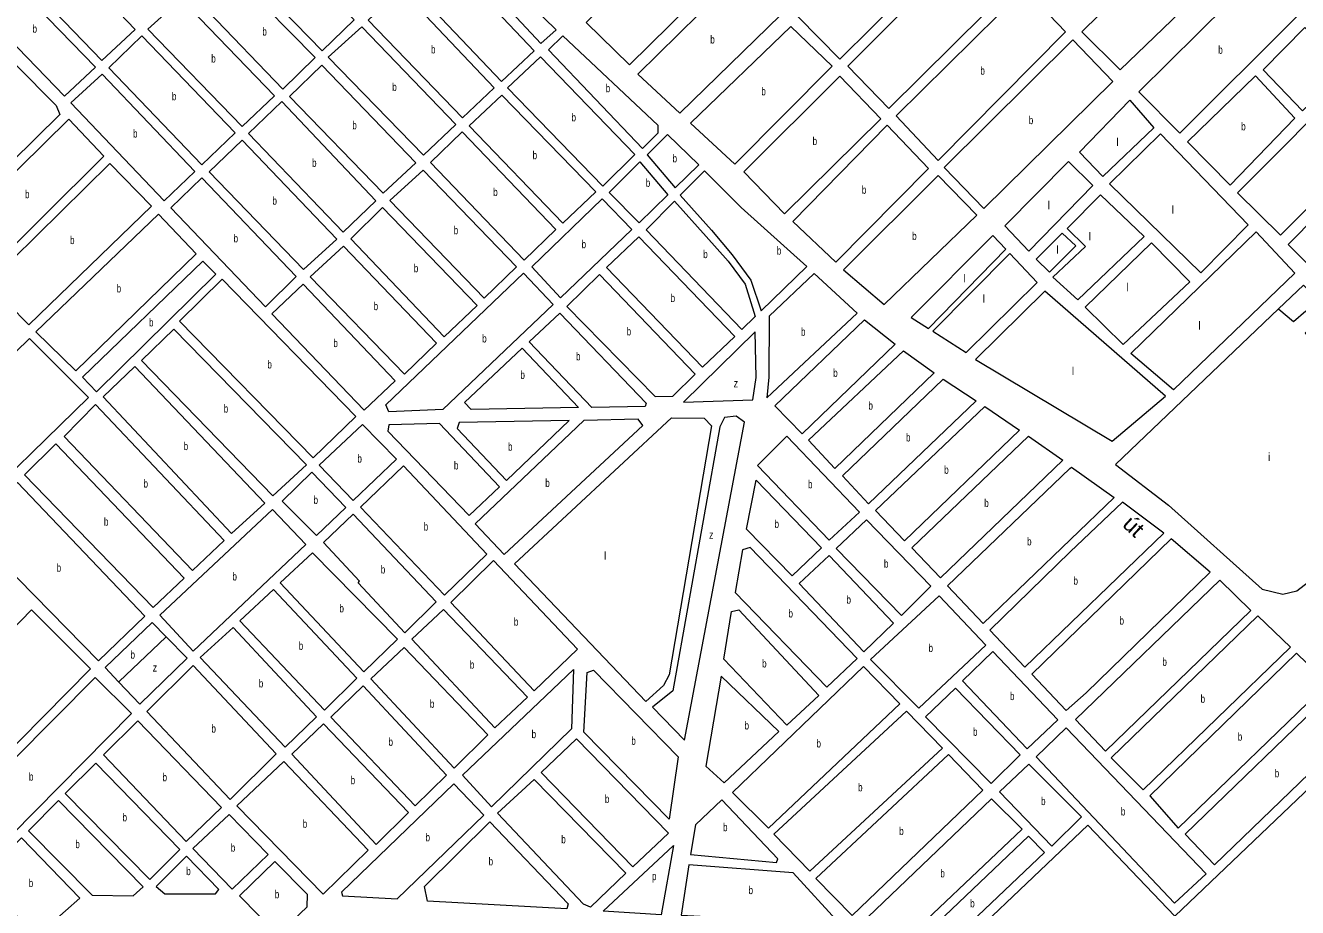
# Model space of a CAD drawing. Extents: x 639657 to 671642, y 222838 to 252123.
# Drawn here: x 655695 to 657284, y 232099 to 233201 of the extents above; entities that cross this region are included whole.
import ezdxf
from ezdxf.enums import TextEntityAlignment as Align

# ---------------------------------------------------------------- set-up
doc = ezdxf.new("R2010")
doc.units = 0
doc.header["$LTSCALE"] = 4
doc.layers.add('1', color=7, linetype='Continuous', lineweight=13)
doc.layers.add('21', color=7, linetype='Continuous', lineweight=13)
doc.layers.add('22', color=7, linetype='Continuous')
doc.layers.add('7', color=7, linetype='Continuous')

msp = doc.modelspace()

# ---------------------------------------------------------------- linework, layer by layer
at = {"layer": '1'}
for p, q in [((656471.413, 233039.264), (656506.489, 232998.318)), ((656462.585, 233030.488), (656497.55, 232989.641)), ((656470.3, 232945.82), (656505.698, 232981.47)), ((656589.17, 232973.8), (656671.26, 232899.87)), ((656589.85, 232821.08), (656470.3, 232945.82)), ((656823.254, 232822.514), (656919.694, 232921.373)), ((656828.647, 232819.063), (656924.549, 232916.216)), ((656671.26, 232899.87), (656614.046, 232844.497)), ((656606.565, 232837.257), (656589.85, 232821.08)), ((656828.647, 232819.063), (656870.06, 232792.56))]:
    msp.add_line(p, q, dxfattribs=at)
for points in [[(656712.19, 233158.79), (656660.4, 233211.76), (656820.37, 233372.44), (656873.77, 233319.48)], [(657062.53, 233145.65), (657212.9, 233290.71), (657163.8, 233339.94), (657014.52, 233193.26)], [(655714.35, 233318.86), (655672.35, 233279.67), (655790.42, 233157.3), (655831.99, 233196.06)], [(656105.75, 233207.93), (655987.68, 233330.74), (655946.76, 233291.33), (656065.68, 233169.38)], [(656395.52, 233204.84), (656449.52, 233151.83), (656575.78, 233276.43), (656521.83, 233331.54)], [(656338.78, 233178.43), (656223.09, 233302.75), (656235.58, 233315.17), (656357.73, 233195.56)], [(656773.7, 233097.26), (656722.44, 233150.24), (656881.87, 233309.84), (656934.21, 233256.87)], [(656289.46, 233131.11), (656172.69, 233254.56), (656212.75, 233293.75), (656330.38, 233169.44)], [(655663.73, 233271.31), (655626.89, 233233.39), (655743.47, 233112.75), (655782.24, 233148.94)], [(656056.85, 233161.03), (655963.85, 233255.61), (655923.36, 233218.14), (656016.57, 233121.4)], [(656459.99, 233140.08), (656512.31, 233091.36), (656638.36, 233213.83), (656587.11, 233265.73)], [(657233.96, 233265.01), (657283.07, 233212.03), (657137.01, 233066.45), (657085.75, 233118.35)], [(656241, 233085.72), (656122.93, 233207.66), (656163.86, 233246.64), (656280.63, 233123.19)], [(656835.21, 233032.51), (656782.87, 233088.17), (656942.84, 233246.7), (656994.11, 233193.19)], [(656005.81, 233113.06), (655889.24, 233234.56), (655847.68, 233196.44), (655965.75, 233074.93)], [(656192.11, 233039.03), (656073.18, 233161.41), (656114.96, 233199.52), (656232.6, 233077.15)], [(656525.92, 233079.04), (656580.97, 233027.74), (656702.56, 233150.16), (656651.31, 233199.91)], [(657241.22, 233145.674), (657290.219, 233094.27), (657344.75, 233146.465), (657293.38, 233198.66)], [(655915.14, 233026.96), (655799.21, 233148.03), (655840.35, 233188.3), (655956.92, 233066.8)], [(656465.62, 233047.44), (656348.43, 233170.46), (656366.09, 233188.02), (656485.03, 233076.37), (656485.01, 233066.49)], [(656842.77, 233023.41), (656892.41, 232972.58), (657053.46, 233131.11), (657003.28, 233183.02)], [(656416.3, 233000.33), (656456.36, 233039.73), (656338.31, 233162.11), (656297.17, 233123.14)], [(655586.18, 232940.69), (655527.89, 233000.15), (655682.34, 233152.45), (655733.34, 233101.18), (655737.83, 233089.99)], [(656141.92, 232991.49), (656024.71, 233112.35), (656065.21, 233151.33), (656182.41, 233029.39)], [(655867.97, 232981.99), (655751.4, 233104.35), (655790.59, 233140.11), (655906.3, 233018.61)], [(656643.14, 232965.56), (656592.48, 233018), (656712.28, 233137.84), (656763.54, 233084.33)], [(657146.72, 233055.74), (657200.13, 233001.7), (657280.91, 233085.27), (657231.8, 233138.25)], [(657209.31, 232992.07), (657262.71, 232939.1), (657409.85, 233085.77), (657356.43, 233139.81)], [(656366.12, 232954.08), (656407.47, 232993.05), (656289.84, 233113.92), (656249.35, 233075.59)], [(656091.74, 232942.88), (655973.68, 233066.1), (656015.03, 233105.94), (656132.66, 232981.85)], [(657104.74, 233073.3), (657041.06, 233012.36), (657011.74, 233042.93), (657074.51, 233107.56)], [(655594.97, 232932.29), (655748.98, 233083.94), (655792.91, 233037.85), (655640.41, 232886.62)], [(656318.1, 232907.83), (656357.51, 232946.16), (656240.52, 233068.1), (656200.89, 233029.77)], [(656707.34, 232905.26), (656653.81, 232956.1), (656771.63, 233076.31), (656822.9, 233022.26)], [(657222.37, 232951.84), (657163.52, 232891.99), (657049.16, 233003.26), (657112.83, 233065.81)], [(657324.77, 232874.35), (657272.43, 232927.32), (657419.02, 233075.6), (657471.35, 233023.16)], [(656042.42, 232896.2), (655924.35, 233018.13), (655965.71, 233057.96), (656083.77, 232934.1)], [(657028.22, 233001.03), (656998.01, 233030.99), (656918.29, 232950.66), (656948.51, 232919.08)], [(655699.13, 232827.17), (655852.27, 232975.16), (655800.41, 233028.59), (655647.69, 232878.65)], [(656308.41, 232899.48), (656267.92, 232860.3), (656150.28, 232982.23), (656191.63, 233020.13)], [(655994.82, 232849.51), (655876.32, 232973.16), (655915.09, 233010.64), (656032.95, 232887.42)], [(656716.81, 232895.92), (656767.73, 232852.32), (656883.31, 232963.95), (656835.29, 233013.71)], [(656452.25, 232946.09), (656363.52, 232860.87), (656327.31, 232899.43), (656415.19, 232984.65)], [(656101.39, 232934.48), (656217.95, 232812.12), (656259.08, 232851.3), (656141.02, 232973.45)], [(655757.85, 232769.44), (655707.91, 232818.12), (655861.05, 232965.47), (655908.19, 232915.93)], [(656420.98, 232898.71), (656461.04, 232937.04), (656581.02, 232812.3), (656540.54, 232773.98)], [(656990.093, 232941.365), (656957.68, 232908.92), (656974.115, 232892.734), (657007.081, 232925.724)], [(657129.21, 232745.76), (657075.83, 232791.21), (657232.61, 232943.28), (657280.64, 232891.37)], [(656050.56, 232886.94), (656168.63, 232765.44), (656208.26, 232804.2), (656092.13, 232925.27)], [(657149.6, 232880.66), (657066.11, 232802.45), (657018.64, 232849), (657101.58, 232929.35)], [(655783.78, 232743.37), (655766.21, 232761.46), (655916.55, 232906.66), (655932.83, 232890.51)], [(656148.75, 232718.46), (656144.9, 232726.85), (656317.19, 232891.51), (656354.05, 232852.52), (656216.43, 232721.05)], [(656371.23, 232850.11), (656481.58, 232737.65), (656503.71, 232738.01), (656531.71, 232765.2), (656412.15, 232889.93)], [(656733.84, 232841.68), (656680.05, 232891.04), (656623.84, 232837.73), (656623.64, 232761.69), (656621.21, 232735.71)], [(655887.14, 232831.57), (656054.29, 232660.97), (656107.7, 232712.57), (655940.55, 232884.04)], [(656002.75, 232840.68), (656118.03, 232720.49), (656156.58, 232757.1), (656041.95, 232877.94)], [(657119.03, 232737.67), (656968.59, 232869.21), (656881.92, 232783.48), (657052.65, 232681.55)], [(656470.39, 232729.31), (656469.3, 232725.01), (656402.48, 232723.5), (656324.28, 232805.79), (656362.4, 232841.76)], [(656665.14, 232690.69), (656631.28, 232725.59), (656743.06, 232833.27), (656781.43, 232802.87)], [(655613.64, 232580.4), (655541.85, 232655.77), (655699.94, 232809.98), (655773.67, 232736.31)], [(655839.75, 232782.52), (656004.11, 232613.22), (656045.89, 232652.19), (655880.24, 232821.49)], [(656516.905, 232730.457), (656603.44, 232733.297), (656607.838, 232761.17), (656606.372, 232818.385)], [(656251.66, 232721.16), (656243.31, 232729.78), (656315.45, 232797.87), (656385.73, 232723.55)], [(656706.27, 232647.39), (656673.07, 232682.72), (656791.72, 232794.67), (656830.1, 232767.06)], [(655792.15, 232736.9), (655831.35, 232774.81), (655993.77, 232604.01), (655952.43, 232566.12)], [(656748.05, 232603.45), (656715.7, 232638.34), (656841.25, 232759.08), (656882.86, 232732.1)], [(655743.04, 232687.64), (655782.46, 232727.48), (655943.17, 232557.34), (655903.54, 232519.87)], [(656478.478, 232349.238), (656518.409, 232307.853), (656593.178, 232705.423), (656582.915, 232712.758), (656568.255, 232711.291), (656562.391, 232699.554), (656503.749, 232369.469)], [(656793.26, 232556.92), (656756.84, 232595.04), (656893.58, 232724.76), (656936.68, 232695.2)], [(656061.78, 232651.49), (656116.05, 232702.45), (656158.27, 232659.16), (656104.21, 232607.34)], [(656212.09, 232703.67), (656148.71, 232701.93), (656147.61, 232693.98), (656249.39, 232588.87), (656287.3, 232624.41)], [(656374.08, 232707.26), (656236.8, 232704.89), (656234.42, 232697.37), (656295.91, 232632.33)], [(656460.45, 232708.93), (656392.35, 232707.64), (656256.89, 232578.54), (656293.1, 232539.98), (656466.02, 232701.4)], [(656469.87, 232356.26), (656305.96, 232528.35), (656501.92, 232710.95), (656542.74, 232710.4), (656551.95, 232700.7), (656499.17, 232389.46), (656492.05, 232376.17)], [(656699.17, 232557.85), (656609.4, 232651.34), (656646.01, 232687.74), (656736.85, 232592.96)], [(656838.25, 232510.81), (656802.26, 232548.51), (656947.84, 232687.86), (656990.94, 232657.87)], [(655693.72, 232639.67), (655732.7, 232678.43), (655893.21, 232510.45), (655854.23, 232473.62)], [(656271.19, 232540.48), (656218.21, 232489.09), (656113.43, 232599.37), (656167.05, 232650.75)], [(656015.69, 232606.74), (656052.74, 232642.71), (656094.95, 232598.56), (656058.34, 232563.88)], [(657055.14, 232611.17), (656891.38, 232453.74), (656847.04, 232500.69), (656999.55, 232647.56), (657001.93, 232649)], [(655625.22, 232570.7), (655685.1, 232630.03), (655844.1, 232462.91), (655785.96, 232407.02)], [(656652.65, 232513.33), (656595.66, 232571.49), (656607.85, 232633.09), (656689.26, 232548.44)], [(657065.3, 232605.23), (657000.22, 232543.27), (656899.74, 232445.34), (656943.66, 232399.24), (657117.22, 232566.75)], [(655862.58, 232464.15), (656003.42, 232596.04), (656045.21, 232552.32), (655904.58, 232419.14)], [(656207.87, 232480.75), (656168.89, 232441.99), (656110.61, 232504.45), (656112.34, 232506.59), (656067.13, 232555.04), (656104.17, 232590.59)], [(656789.37, 232463.72), (656707.95, 232547.52), (656745.64, 232583.48), (656826.2, 232500.33)], [(657126.1, 232559.73), (656952.23, 232390.41), (656995.08, 232345.18), (657019.97, 232367.17), (657174.82, 232517.99)], [(656159.64, 232434.07), (656117.64, 232393.39), (656013.07, 232504.52), (656053.56, 232541.98)], [(656581.5, 232492.72), (656695.91, 232374.04), (656734.03, 232410.21), (656600.33, 232548.71), (656590.87, 232545.95)], [(656742.42, 232418.56), (656779.25, 232454.09), (656699.12, 232538.74), (656661.44, 232503.64)], [(656330.27, 232369.57), (656384.53, 232421.81), (656279.54, 232532.51), (656226.13, 232479.84)], [(657186.95, 232507.77), (657006.58, 232333.79), (657044.1, 232294.12), (657225.96, 232470.05)], [(656108.81, 232385.47), (656068.32, 232345.43), (655962.9, 232456.99), (656004.68, 232496.38)], [(656810.99, 232348.12), (656750.78, 232408.65), (656836.26, 232488.27), (656894.54, 232426.88)], [(655507.39, 232269.93), (655570.79, 232189.44), (655776.05, 232397.17), (655702.54, 232470.83)], [(656281.39, 232323.33), (656322.3, 232361.86), (656217.3, 232471.49), (656177.68, 232434.02)], [(656646.17, 232326.95), (656567.32, 232409.22), (656576.92, 232468.68), (656586.17, 232470.8), (656686, 232363.76)], [(657275.36, 232424.02), (657234.62, 232463.24), (657051.27, 232285.8), (657091.38, 232246.14)], [(656058.64, 232337.09), (656019.44, 232299.19), (655913.16, 232411.17), (655954.5, 232448.63)], [(656230.56, 232273.02), (656272.56, 232314.55), (656167.99, 232423.96), (656126.43, 232384.56)], [(656903.54, 232418.91), (656865.42, 232382.31), (656946.41, 232297.23), (656984.52, 232333.61)], [(657322.18, 232378.84), (657282.95, 232416.56), (657099.83, 232238.26), (657135.21, 232198.14)], [(656008.25, 232290.85), (655950.75, 232233.89), (655846.39, 232343.71), (655904.54, 232401.1)], [(656240.85, 232264.18), (656379.53, 232396.48), (656376.98, 232322.18), (656277.27, 232224.56)], [(656404.45, 232395.33), (656510.52, 232286.99), (656499.15, 232209.08), (656392.65, 232317.84), (656396.71, 232392.56)], [(656578.08, 232242.77), (656623.08, 232197.96), (656787.16, 232353.35), (656741.95, 232399.88)], [(655827.48, 232341.4), (655617.05, 232128.54), (655577.43, 232180.61), (655782.04, 232386.42)], [(656544.86, 232275.72), (656568.01, 232254.82), (656636.27, 232319.03), (656564.05, 232387.97)], [(656181.68, 232226.13), (656220.87, 232264.24), (656116.74, 232375.79), (656076.25, 232336.61)], [(656857.02, 232373.1), (656819.34, 232337.36), (656901.19, 232253.78), (656937.58, 232289.74)], [(657369.63, 232334.73), (657330.63, 232371.17), (657143.87, 232190.47), (657180.53, 232152.08)], [(655792.54, 232289.53), (655895.84, 232181.22), (655939.98, 232224.04), (655835.4, 232332.15)], [(656629.93, 232190.43), (656674.93, 232144.12), (656840.51, 232298), (656795.51, 232344.09)], [(656133.01, 232177.75), (656173.28, 232217.78), (656067.42, 232328.26), (656027.8, 232290.58)], [(657169.87, 232140.82), (656994.93, 232323.4), (656957.77, 232287.32), (657130.37, 232104.4)], [(656339.25, 232267.54), (656383.4, 232309.5), (656498.25, 232191.9), (656453.89, 232149.74)], [(656682.43, 232135.3), (656727.64, 232088.78), (656891.07, 232245.44), (656848.01, 232290.03)], [(655744.52, 232241.35), (655850.17, 232133.9), (655887.86, 232171.37), (655782.85, 232279.25)], [(655959.11, 232225.92), (656066.9, 232115.67), (656123.11, 232170.69), (656017.68, 232281.37)], [(656977.03, 232175.6), (657014.45, 232212.1), (656948.51, 232278.11), (656911.9, 232243.44)], [(656090.96, 232113.66), (656159.27, 232109.81), (656267.58, 232214.28), (656230.08, 232253.48), (656089.68, 232117.96)], [(656284.77, 232216.59), (656330.42, 232258.76), (656445.06, 232141.6), (656400.92, 232099.44), (656392.12, 232103.11)], [(655698.64, 232194.66), (655778.15, 232114.13), (655829.29, 232113.56), (655841.77, 232124.69), (655736.12, 232232.57)], [(656532, 232202.11), (656525.9, 232164.98), (656633.28, 232155.2), (656635.01, 232159.92), (656564.73, 232233.36)], [(656737.92, 232077.58), (656773.05, 232038.39), (656939.93, 232196.97), (656902, 232234.67)], [(655998.27, 232165.04), (655949.2, 232215.21), (655903.98, 232172.82), (655953.27, 232122.01)], [(656193.25, 232125.17), (656275.08, 232205.89), (656372.79, 232103.6), (656371.27, 232097.16), (656197.28, 232106.91)], [(655762.89, 232110.52), (655709.28, 232063), (655638.13, 232134.92), (655689.81, 232185.89)], [(656416.81, 232094.23), (656504.66, 232176.21), (656489.19, 232089.94)], [(656801.77, 232009.96), (656968.21, 232167.68), (656947.85, 232188.14), (656782.27, 232029.99)], [(655896.22, 232162.97), (655858.1, 232125.07), (655869.04, 232115.8), (655932.2, 232116.05), (655936.51, 232121.2)], [(656047.35, 232115.29), (656006.63, 232156.21), (655962.49, 232113.61), (656010.06, 232064.73), (656046.88, 232099.62)], [(656523.72, 232152.32), (656514.11, 232089.43), (656711.93, 232078.95), (656654.09, 232142.25)]]:
    msp.add_lwpolyline(points, close=True, dxfattribs=at)
for points in [[(656471.413, 233039.264), (656497.151, 233064.85), (656535.964, 233026.935), (656506.489, 232998.318)], [(656497.55, 232989.641), (656461.51, 232954.65), (656424.23, 232992.36), (656462.585, 233030.488)], [(656513.011, 232988.835), (656543.332, 233019.371), (656589.17, 232973.8)], [(656513.011, 232988.835), (656552.128, 232945.285), (656577.784, 232914.477), (656601.241, 232882.936), (656614.046, 232844.497)], [(656978.494, 232886.433), (657009.47, 232858.09), (657092.41, 232937.37), (657037.94, 232989.26)], [(657037.94, 232989.26), (656996.146, 232947.424), (657019.264, 232925.007), (656978.494, 232886.433)], [(656505.698, 232981.47), (656545.531, 232937.216), (656572.653, 232906.408), (656593.911, 232877.801), (656606.565, 232837.257)], [(656919.694, 232921.373), (656903.3, 232938.78), (656801.65, 232836.34), (656823.254, 232822.514)], [(656870.06, 232792.56), (656958.78, 232879.87), (656924.549, 232916.216)], [(657416.577, 232659.51), (657457.01, 232711.96), (657291.45, 232876.37), (657260.437, 232846.824)], [(657260.437, 232846.824), (657056.53, 232652.56), (657122.82, 232601.8), (657240.03, 232496.87), (657265.74, 232490.44)], [(657265.74, 232490.44), (657283.2, 232494.55), (657303.28, 232510.23), (657309.85, 232512.29), (657313.98, 232526.42), (657416.577, 232659.51)], [(655811.29, 232380.946), (655794.53, 232398.62), (655853.32, 232454.94), (655870.675, 232437.158), (655896.83, 232410.36)], [(655896.83, 232410.36), (655837.82, 232352.97), (655811.29, 232380.946)], [(657373.42, 232319.24), (657130.93, 232088.08), (657022.28, 232201.82), (656809.46, 231999.27), (656999.72, 231801.75), (657131.49, 231663.63), (657286.84, 231821.95)]]:
    msp.add_lwpolyline(points, dxfattribs=at)
at = {"layer": '21'}
for points in [[(657260.437, 232846.824), (657260.937, 232846.401), (657279.033, 232831.077), (657294.611, 232844.438), (657307.963, 232831.077), (657293.498, 232816.602), (657350.244, 232757.591), (657366.934, 232772.065), (657400.314, 232740.89), (657392.525, 232735.322), (657416.418, 232660.01), (657416.577, 232659.51)], [(655811.29, 232380.946), (655811.79, 232381.419), (655870.175, 232436.685), (655870.675, 232437.158)]]:
    msp.add_lwpolyline(points, dxfattribs=at)

# ---------------------------------------------------------------- texts
at = {"layer": '22', "width": 1.05}
msp.add_text('út', height=20, rotation=317.3, dxfattribs=at).set_placement((657072.658, 232568.098), align=Align.CENTER)
at = {"layer": '7'}
for s, width, p in [('b', 0.75, (655703.684, 233192.03)), ('b', 0.75, (655990.874, 233188.505)), ('b', 0.75, (656201.53, 233166.18)), ('b', 0.75, (656550.474, 233178.545)), ('b', 0.75, (657185.124, 233165.73)), ('b', 0.75, (655927.006, 233154.745)), ('b', 0.75, (656887.945, 233139.605)), ('b', 0.75, (656153.115, 233119.275)), ('b', 0.75, (656419.815, 233117.73)), ('b', 0.75, (655877.821, 233107.63)), ('b', 0.75, (656614.239, 233113.825)), ('b', 0.75, (656103.218, 233071.41)), ('b', 0.75, (656377.086, 233081.22)), ('b', 0.75, (656948.385, 233077.8)), ('b', 0.75, (657213.762, 233069.975)), ('b', 0.75, (655829.267, 233061.05)), ('b', 0.75, (656678.315, 233051.7)), ('b', 0.75, (656052.97, 233024.41)), ('b', 0.75, (656328.468, 233034)), ('b', 0.75, (656503.319, 233029.995)), ('b', 0.75, (656469.841, 232999.515)), ('b', 0.75, (656739.809, 232990.785)), ('b', 0.75, (655694.342, 232985.28)), ('b', 0.75, (656003.452, 232977.08)), ('b', 0.75, (656279.238, 232987.965)), ('b', 0.75, (655750.589, 232927.88)), ('b', 0.75, (655954.88, 232930.075)), ('b', 0.75, (656229.899, 232940.215)), ('b', 0.75, (656802.701, 232933.015)), ('b', 0.75, (656389.664, 232922.76)), ('b', 0.75, (656541.651, 232910.32)), ('b', 0.75, (656633.648, 232914.785)), ('b', 0.75, (656180.046, 232892.785)), ('b', 0.75, (655808.812, 232867.455)), ('b', 0.75, (656129.878, 232845.355)), ('b', 0.75, (656500.924, 232855.51)), ('b', 0.75, (655849.25, 232825.015)), ('b', 0.75, (656446.001, 232813.79)), ('b', 0.75, (656079.575, 232799.215)), ('b', 0.75, (656265.473, 232804.985)), ('b', 0.75, (656663.766, 232813.375)), ('b', 0.75, (656382.737, 232782.63)), ('b', 0.75, (655997.143, 232772.505)), ('b', 0.75, (656313.267, 232759.515)), ('b', 0.75, (656704.049, 232761.98)), ('z', 0.8, (656579.768, 232748.945)), ('b', 0.75, (656748.071, 232721.03)), ('b', 0.75, (655942.572, 232717.355)), ('b', 0.75, (655892.538, 232670.465)), ('b', 0.75, (656794.963, 232681.265)), ('b', 0.75, (656109.613, 232654.895)), ('b', 0.75, (656297.742, 232669.795)), ('b', 0.75, (656230.183, 232646.27)), ('b', 0.75, (656842.709, 232640.84)), ('b', 0.75, (655842.372, 232623.675)), ('b', 0.75, (656344.33, 232624.455)), ('b', 0.75, (656672.532, 232622.795)), ('b', 0.75, (656054.771, 232603.295)), ('b', 0.75, (656892.761, 232599.335)), ('b', 0.75, (655792.896, 232576.025)), ('b', 0.75, (656192.399, 232569.92)), ('b', 0.75, (656630.719, 232573.21)), ('z', 0.8, (656548.981, 232559.696)), ('b', 0.75, (656946.301, 232551.37)), ('b', 0.75, (655733.823, 232518.525)), ('b', 0.75, (656138.803, 232516.29)), ('b', 0.75, (656767.423, 232523.6)), ('b', 0.75, (655953.473, 232507.59)), ('b', 0.75, (657004.246, 232502.235)), ('b', 0.75, (656087.163, 232467.685)), ('b', 0.75, (656720.614, 232478.65)), ('b', 0.75, (656305.068, 232451.04)), ('b', 0.75, (656648.178, 232461.375)), ('b', 0.75, (657061.738, 232452.455)), ('b', 0.75, (656036.27, 232420.905)), ('b', 0.75, (656823.177, 232418.195)), ('b', 0.75, (655826.113, 232409.824)), ('b', 0.75, (657115.364, 232400.945)), ('z', 0.8, (655853.941, 232393.781)), ('b', 0.75, (656250.116, 232397.41)), ('b', 0.75, (656615.243, 232398.875)), ('b', 0.75, (655986.393, 232373.91)), ('b', 0.75, (656924.897, 232358.07)), ('b', 0.75, (657163.054, 232354.69)), ('b', 0.75, (656200.113, 232348.49)), ('b', 0.75, (656593.23, 232321.395)), ('b', 0.75, (655927.244, 232317.495)), ('b', 0.75, (656327.248, 232310.52)), ('b', 0.75, (656878.72, 232313.44)), ('b', 0.75, (657209.499, 232307.35)), ('b', 0.75, (656148.431, 232300.96)), ('b', 0.75, (656451.792, 232302.205)), ('b', 0.75, (656683.166, 232298.92)), ('b', 0.75, (655699.185, 232257.48)), ('b', 0.75, (657255.677, 232261.625)), ('b', 0.75, (655866.133, 232256.685)), ('b', 0.75, (656101.183, 232253.005)), ('b', 0.75, (656735.143, 232244.105)), ('b', 0.75, (656418.782, 232229.62)), ('b', 0.75, (656963.767, 232226.855)), ('b', 0.75, (657063.448, 232213.9)), ('b', 0.75, (655816.152, 232206.575)), ('b', 0.75, (656041.249, 232198.52)), ('b', 0.75, (656566.421, 232194.28)), ('b', 0.75, (656194.702, 232181.645)), ('b', 0.75, (656364.301, 232179.1)), ('b', 0.75, (656786.471, 232189.405)), ('b', 0.75, (655757.178, 232173.065)), ('b', 0.75, (655951.421, 232168.61)), ('b', 0.75, (656273.489, 232151.525)), ('b', 0.75, (655895.734, 232139.385)), ('p', 0.75, (656477.681, 232133.075)), ('b', 0.75, (656837.91, 232136.53)), ('b', 0.75, (655698.94, 232124.445)), ('b', 0.75, (656598.262, 232115.635)), ('b', 0.75, (656006.376, 232110.47)), ('b', 0.75, (656875.18, 232099.05))]:
    msp.add_text(s, height=10, dxfattribs=dict(at, width=width)).set_placement(p)
for s, p in [('l', (657057.79, 233050.498)), ('l', (656972.114, 232971.445)), ('l', (657126.775, 232965.878)), ('l', (657023.297, 232932.476)), ('l', (656982.874, 232915.737)), ('l', (656866.411, 232880.145)), ('l', (657070.029, 232869.01)), ('l', (656890.89, 232854.536)), ('l', (657160.155, 232821.133)), ('l', (657002.156, 232764.349)), ('i', (657247.385, 232656.98)), ('l', (656417.607, 232533.605))]:
    msp.add_text(s, height=10, dxfattribs=at).set_placement(p)

doc.saveas('drawing.dxf')
